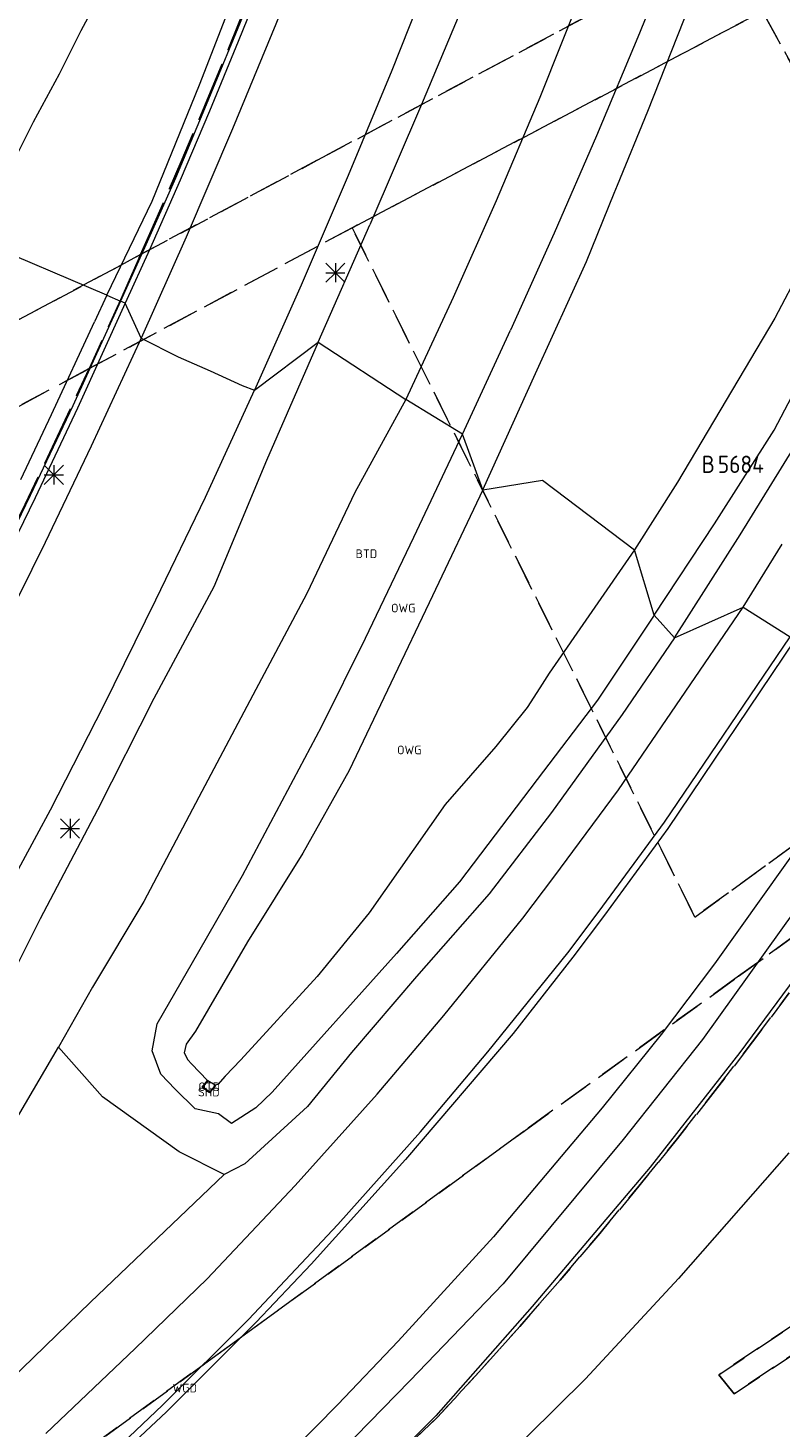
# Model space of a CAD drawing. Header units: metres. Extents: x 207644 to 210135, y 370459 to 373417.
# Tile 261 of 279: x 208581 to 208659, y 372741 to 372887. Entities that reach past the tile are written whole.
import ezdxf
from ezdxf.enums import TextEntityAlignment as Align

# ---------------------------------------------------------------- set-up
doc = ezdxf.new("R2010")
doc.units = ezdxf.units.M
doc.linetypes.add('HIDDEN2', pattern=[4.7625, 3.175, -1.5875])
for name, color, linetype in [('BTD', 7, 'Continuous'), ('KAD_perceelnummer', 212, 'Continuous'), ('KAD_sectie', 212, 'Continuous'), ('KAD_Vastgesteld_Perceel', 212, 'Continuous'), ('OTD', 7, 'Continuous'), ('OWG', 7, 'Continuous'), ('SHD', 7, 'Continuous'), ('WGD', 7, 'Continuous')]:
    doc.layers.add(name, color=color, linetype=linetype)
for name, color, linetype, lineweight in [('GKL', 52, 'Continuous', 25), ('GMV', 7, 'Continuous', 25), ('Q21_lantaarnpaal', 1, 'Continuous', 0)]:
    doc.layers.add(name, color=color, linetype=linetype, lineweight=lineweight)
doc.styles.add('ISO', font='isocpeur.ttf', dxfattribs={"height": 1})
doc.styles.add('ISOCP', font='ISOCP.shx', dxfattribs={"height": 1.8})

# ---------------------------------------------------------------- blocks, each defined once
blk = doc.blocks.new('ACMAP_ANN_TEMPLATE_Vastgesteld_Perceelnummer')
at = {"layer": 'KAD_perceelnummer', "style": 'ISOCP'}
blk.add_attdef('Perceelnummer', text='', height=1.8, dxfattribs=at).set_placement((0, 0), align=Align.MIDDLE)
at = {"layer": 'KAD_sectie', "style": 'ISOCP'}
blk.add_attdef('sectie', text='', height=1.8, dxfattribs=at).set_placement((-2.7, 0), align=Align.MIDDLE_RIGHT)
blk = doc.blocks.new('Q21')
for p, q in [((-1, 1), (0, 0)), ((-1, 0), (0, 0)), ((-1, -1), (0, 0)), ((0, 1), (0, 0)), ((0, 0), (1, 1)), ((0, 0), (1, 0)), ((0, 0), (0, -1)), ((0, 0), (1, -1))]:
    blk.add_line(p, q)

msp = doc.modelspace()

# ---------------------------------------------------------------- linework, layer by layer
at = {"layer": 'GKL', "color": 253, "linetype": 'Continuous', "lineweight": 13}
for points in [[(208649.281, 372897.34), (208644.733, 372886.068)], [(208598.953, 372880.712), (208604.687, 372895.447)], [(208627.212, 372891.015), (208622.036, 372878.655)], [(208644.733, 372886.068), (208640.249, 372875.379)], [(208594.034, 372868.598), (208598.953, 372880.712)], [(208622.036, 372878.655), (208616.669, 372866.147)], [(208640.249, 372875.379), (208635.837, 372865.256)], [(208589.318, 372858.799), (208594.034, 372868.598)], [(208611.287, 372853.918), (208616.669, 372866.147)], [(208635.837, 372865.256), (208631.309, 372855.183)], [(208589.318, 372858.799), (208588.044, 372856.031)], [(208583.559, 372846.384), (208588.044, 372856.031)], [(208626.312, 372844.356), (208631.309, 372855.183)], [(208658.745, 372844.758), (208663.875, 372854.551)], [(208611.287, 372853.918), (208605.919, 372841.623)], [(208580.377, 372839.645), (208583.559, 372846.384)], [(208621.246, 372833.624), (208626.312, 372844.356)], [(208652.52, 372835.024), (208658.745, 372844.758)], [(208605.919, 372841.623), (208600.448, 372828.46)], [(208646.269, 372825.5), (208652.52, 372835.024)], [(208616.218, 372823.137), (208621.246, 372833.624)], [(208655.503, 372826.343), (208659.57, 372832.894)], [(208600.448, 372828.46), (208594.212, 372816.852)], [(208646.269, 372825.5), (208640.37, 372816.677)], [(208642.556, 372807.355), (208655.503, 372826.343)], [(208611.687, 372813.954), (208616.218, 372823.137)], [(208594.212, 372816.852), (208588.333, 372805.258)], [(208640.37, 372816.677), (208634.089, 372808.397)], [(208608.129, 372807.32), (208611.687, 372813.954)], [(208634.089, 372808.397), (208626.005, 372797.767)], [(208603.438, 372798.411), (208608.129, 372807.32)], [(208635.826, 372798.235), (208642.556, 372807.355)], [(208588.333, 372805.258), (208582.367, 372793.929)], [(208598.886, 372790.527), (208603.438, 372798.411)], [(208626.005, 372797.767), (208619.452, 372790.322)], [(208632.607, 372793.983), (208635.826, 372798.235)], [(208662.583, 372797.157), (208651.266, 372781.344)], [(208582.367, 372793.929), (208576.274, 372781.782)], [(208624.386, 372783.867), (208632.607, 372793.983)], [(208594.534, 372782.993), (208598.886, 372790.527)], [(208619.452, 372790.322), (208606.519, 372775.863)], [(208617.431, 372775.653), (208624.386, 372783.867)], [(208594.037, 372780.18), (208594.534, 372782.993)], [(208651.266, 372781.344), (208643.024, 372770.942)], [(208594.946, 372777.749), (208594.037, 372780.18)], [(208596.41, 372776.188), (208594.946, 372777.749)], [(208598.496, 372774.149), (208596.41, 372776.188)], [(208606.519, 372775.863), (208604.797, 372774.258)], [(208608.907, 372766.164), (208617.431, 372775.653)], [(208600.933, 372773.623), (208598.496, 372774.149)], [(208602.27, 372772.608), (208600.933, 372773.623)], [(208604.797, 372774.258), (208602.27, 372772.608)], [(208643.024, 372770.942), (208630.54, 372755.93)], [(208599.738, 372756.448), (208608.907, 372766.164)], [(208592.252, 372749.215), (208599.738, 372756.448)], [(208630.54, 372755.93), (208620.824, 372745.851)], [(208582.982, 372740.35), (208592.252, 372749.215)], [(208620.824, 372745.851), (208608.184, 372732.861)]]:
    msp.add_lwpolyline(points, dxfattribs=at)
at = {"layer": 'GMV', "color": 253, "linetype": 'Continuous', "lineweight": 13}
for points in [[(208660.097, 373080.376), (208658.186, 373068.516), (208656.027, 373056.309), (208653.792, 373044.899), (208651.671, 373033.936), (208649.055, 373022.026), (208646.472, 373010.783), (208643.593, 372999.06), (208640.639, 372988.003), (208637.507, 372976.451), (208634.309, 372965.293), (208630.734, 372953.605), (208627.297, 372942.895), (208623.442, 372931.405), (208619.642, 372920.578), (208615.535, 372909.251), (208611.426, 372898.347), (208606.889, 372887.011), (208602.388, 372876.107), (208597.562, 372864.853), (208592.877, 372854.324)], [(208661.685, 373019.512), (208659.059, 373007.865), (208656.177, 372995.844), (208653.248, 372984.719), (208650.002, 372972.861), (208646.734, 372961.565), (208643.184, 372949.936), (208639.683, 372938.892), (208635.719, 372927.117), (208631.888, 372916.113), (208627.716, 372904.73), (208623.513, 372893.675), (208618.974, 372882.192), (208614.426, 372871.251), (208609.512, 372859.843), (208604.683, 372848.924)], [(208639.015, 372995.599), (208635.963, 372984.018), (208632.148, 372970.511), (208629.298, 372960.933), (208625.662, 372949.377), (208622.666, 372939.985), (208618.854, 372928.688), (208616.139, 372921.102), (208613.417, 372913.641), (208610.556, 372905.953), (208607.643, 372898.431), (208604.8, 372891.166), (208602.465, 372885.425), (208599.468, 372878.185), (208596.451, 372870.994), (208593.244, 372863.741), (208590.728, 372858.2)], [(208639.549, 372995.46), (208636.495, 372983.873), (208632.677, 372970.357), (208629.824, 372960.772), (208626.187, 372949.21), (208623.189, 372939.813), (208619.375, 372928.507), (208616.657, 372920.914), (208613.934, 372913.451), (208611.071, 372905.758), (208608.157, 372898.231), (208605.311, 372890.962), (208602.975, 372885.216), (208599.976, 372877.973), (208596.957, 372870.776), (208593.747, 372863.516), (208591.236, 372857.985)], [(208628.419, 372838.565), (208633.912, 372850.663), (208639.223, 372862.317), (208642.096, 372869.428), (208642.43, 372870.264), (208645.608, 372877.951), (208649.341, 372887.412), (208653.364, 372897.454), (208658.03, 372909.293), (208662.166, 372920.874), (208666.076, 372932.797), (208669.752, 372942.869), (208671.956, 372950.347), (208673.596, 372955.702), (208675.406, 372960.407), (208676.477, 372963.388), (208676.921, 372965.999), (208677.15, 372966.781), (208678.071, 372967.127)], [(208661.625, 372955.302), (208659.28, 372947.547), (208656.88, 372939.732), (208654.207, 372931.77), (208651.281, 372923.131), (208647.562, 372912.74), (208643.175, 372901.552), (208638.869, 372890.727), (208634.363, 372879.383), (208629.82, 372868.64), (208625.328, 372858.579), (208620.406, 372847.969)], [(208690.298, 372930.856), (208689.057, 372926.311), (208687.159, 372921.226), (208683.911, 372912.377), (208679.764, 372901.268), (208676.545, 372894.145), (208672.725, 372884.1), (208667.552, 372873.604), (208664.288, 372866.809), (208658.822, 372856.435), (208648.667, 372839.355), (208644.197, 372832.3)], [(208648.361, 372823.146), (208655.186, 372833.868), (208660.768, 372842.91), (208666.871, 372853.582), (208670.706, 372861.321), (208675.361, 372870.079), (208678.505, 372876.771), (208682.387, 372885.094), (208685.801, 372892.891), (208689.417, 372901.586), (208692.689, 372910.693), (208695.011, 372919.047), (208696.085, 372924.126), (208696.508, 372927.016), (208696.465, 372927.52)], [(208586.65, 372886.362), (208589.294, 372891.295)], [(208584.394, 372881.858), (208586.65, 372886.362)], [(208581.67, 372876.836), (208584.394, 372881.858)], [(208579.402, 372872.254), (208581.67, 372876.836)], [(208589.318, 372858.799), (208575.913, 372864.487)], [(208590.728, 372858.2), (208585.773, 372847.296), (208581.342, 372837.974), (208577.041, 372829.108), (208573.456, 372822.089), (208568.794, 372812.946), (208564.205, 372804.366), (208560.308, 372797.191), (208556.426, 372790.194), (208551.439, 372781.495), (208547.428, 372774.532), (208543.334, 372767.665), (208539.18, 372760.946), (208535.024, 372754.126), (208530.648, 372747.173), (208526.453, 372740.697), (208522.132, 372734.068), (208518.593, 372728.725)], [(208591.236, 372857.985), (208586.272, 372847.063), (208581.839, 372837.735), (208577.535, 372828.862), (208573.947, 372821.838), (208569.283, 372812.691), (208564.69, 372804.104), (208560.792, 372796.925), (208556.906, 372789.923), (208551.917, 372781.219), (208547.903, 372774.253), (208543.805, 372767.379), (208539.65, 372760.658), (208535.492, 372753.835), (208531.113, 372746.876), (208526.915, 372740.396), (208522.593, 372733.765), (208519.025, 372728.378), (208518.825, 372728.539)], [(208589.318, 372858.799), (208590.728, 372858.2)], [(208591.236, 372857.985), (208590.728, 372858.2)], [(208592.877, 372854.324), (208591.236, 372857.985)], [(208592.877, 372854.324), (208587.672, 372843.113), (208582.906, 372833.072), (208577.274, 372821.751), (208571.93, 372811.396), (208566.355, 372800.877), (208560.093, 372789.551), (208553.792, 372778.494), (208547.269, 372767.401), (208539.643, 372754.874), (208533.037, 372744.466), (208526.086, 372733.736), (208519.142, 372723.19), (208511.938, 372712.509), (208504.461, 372701.766), (208497.362, 372691.641), (208490.111, 372681.461), (208482.31, 372670.663), (208474.738, 372660.314), (208466.98, 372649.728), (208459.392, 372639.364), (208451.74, 372628.877), (208444.346, 372618.923), (208436.671, 372608.487)], [(208592.877, 372854.324), (208596.723, 372852.39), (208600.057, 372850.951), (208603.408, 372849.421), (208604.683, 372848.924)], [(208604.683, 372848.924), (208611.287, 372853.918)], [(208611.287, 372853.918), (208620.406, 372847.969)], [(208541.936, 372734.208), (208549.008, 372745.31), (208556.3, 372757.179), (208563.414, 372769.235), (208570.119, 372780.954), (208576.577, 372792.642), (208577.715, 372794.717), (208583.44, 372805.263), (208588.987, 372816.099), (208594.422, 372827.122), (208599.58, 372837.793), (208604.683, 372848.924)], [(208620.406, 372847.969), (208615.12, 372838.267), (208610.116, 372827.77), (208604.501, 372817.192), (208598.889, 372806.577), (208593.171, 372795.715), (208587.822, 372786.805), (208584.279, 372780.562)], [(208626.312, 372844.356), (208620.406, 372847.969)], [(208628.419, 372838.565), (208626.312, 372844.356)], [(208628.419, 372838.565), (208623.194, 372827.541), (208614.511, 372809.338), (208609.697, 372800.732), (208603.955, 372791.535), (208598.532, 372782.209), (208597.548, 372780.879), (208597.366, 372779.957), (208597.731, 372779.235), (208598.131, 372778.822), (208599.8, 372777.106)], [(208628.419, 372838.565), (208634.64, 372839.578), (208644.197, 372832.3)], [(208644.197, 372832.3), (208635.346, 372819.479), (208634.362, 372817.95), (208633.05, 372815.922), (208629.781, 372811.831), (208624.517, 372805.813), (208616.604, 372794.528), (208611.207, 372787.921), (208603.24, 372779.253), (208601.613, 372777.528), (208600.85, 372776.673), (208600.573, 372776.603)], [(208646.269, 372825.5), (208644.197, 372832.3)], [(208648.361, 372823.146), (208646.269, 372825.5)], [(208648.361, 372823.146), (208655.503, 372826.343)], [(208655.503, 372826.343), (208660.389, 372823.257)], [(208534.369, 372689.193), (208533.948, 372689.71), (208540.777, 372695.432), (208549.382, 372702.674), (208559.032, 372710.846), (208567.41, 372718.015), (208576.681, 372726.207), (208586.064, 372734.714), (208595.09, 372743.323), (208604.066, 372752.235), (208613.335, 372762.113), (208621.942, 372771.752), (208628.959, 372780.088), (208637.281, 372790.392), (208640.537, 372794.718), (208647.312, 372803.956), (208660.389, 372823.257)], [(208660.9, 372822.933), (208647.674, 372803.316), (208641.08, 372794.296), (208637.801, 372789.932), (208631.571, 372781.982), (208620.397, 372768.882), (208610.557, 372757.969), (208604.858, 372751.928), (208595.515, 372742.623), (208586.789, 372734.443), (208576.005, 372724.727), (208566.164, 372716.169), (208562.162, 372712.688), (208551.94, 372704.072), (208541.033, 372694.903), (208534.369, 372689.193)], [(208648.361, 372823.146), (208642.926, 372815.187), (208635.573, 372804.974), (208629.073, 372796.53), (208621.532, 372787.919), (208614.762, 372780.016), (208610.185, 372774.393), (208603.679, 372768.427), (208601.516, 372767.314)], [(208669.244, 372813.223), (208662.328, 372802.99), (208652.517, 372789.215), (208646.97, 372781.885), (208640.86, 372774.235), (208629.548, 372760.815), (208619.632, 372749.95), (208613.355, 372743.373), (208604.201, 372734.091), (208594.469, 372725.005), (208584.21, 372715.706), (208573.741, 372706.612)], [(208675.945, 372809.27), (208666.008, 372794.664), (208655.175, 372780.021), (208645.827, 372768.085), (208633.568, 372753.583), (208623.553, 372742.21), (208613.304, 372732.048), (208598.128, 372717.289), (208590.519, 372710.645), (208589.882, 372710.102), (208586.747, 372707.386), (208582.235, 372703.459), (208572.636, 372695.265), (208569.48, 372692.548), (208567.194, 372690.584), (208554.215, 372679.63), (208540.903, 372668.078), (208528.826, 372658.093), (208521.276, 372652.109), (208516.926, 372647.866), (208508.773, 372639.076)], [(208601.516, 372767.314), (208587.624, 372754.037), (208578.113, 372744.846), (208568.358, 372736.25), (208558.755, 372727.794), (208549.076, 372719.237), (208539.235, 372709.367), (208530.231, 372699.045), (208521.09, 372689.356), (208513.21, 372679.877), (208507.111, 372673.616), (208510.696, 372677.74), (208516.113, 372684.173), (208521.717, 372691.272), (208529.951, 372700.73), (208538.739, 372710.503), (208547.057, 372720.929), (208553.847, 372732.718), (208562.11, 372744.728), (208569.14, 372755.354), (208576.782, 372767.816), (208584.279, 372780.562)], [(208601.516, 372767.314), (208596.839, 372769.667), (208588.856, 372775.384), (208584.279, 372780.562)], [(208600.573, 372776.603), (208600.613, 372776.56), (208600.122, 372775.97), (208599.983, 372775.795), (208599.231, 372776.413), (208599.37, 372776.581), (208599.8, 372777.106)], [(208600.573, 372776.603), (208600.085, 372775.995), (208599.987, 372775.874), (208599.346, 372776.393), (208599.438, 372776.527), (208599.835, 372777.07)], [(208599.8, 372777.106), (208599.835, 372777.07)], [(208600.573, 372776.603), (208599.835, 372777.07)], [(208660.259, 372769.582), (208648.787, 372756.487)], [(208648.787, 372756.487), (208639.119, 372746.062)], [(208639.119, 372746.062), (208627.068, 372734.16)]]:
    msp.add_lwpolyline(points, dxfattribs=at)
at = {"layer": 'KAD_Vastgesteld_Perceel', "color": 253, "linetype": 'HIDDEN2', "lineweight": 13}
for points in [[(208757.594, 372951.066), (208611.21, 372872.849), (208592.826, 372863.03), (208592.826, 372863.03), (208593.94, 372865.538), (208597.057, 372872.735), (208600.108, 372879.96), (208603.092, 372887.213), (208606.009, 372894.493), (208608.808, 372901.655), (208611.543, 372908.842), (208614.214, 372916.053), (208616.82, 372923.287), (208619.36, 372930.545), (208621.836, 372937.825), (208624.246, 372945.127), (208626.591, 372952.45), (208628.87, 372959.794), (208631.083, 372967.159), (208633.23, 372974.542), (208635.311, 372981.945), (208637.325, 372989.366)], [(208603.092, 372887.213), (208600.108, 372879.96), (208597.057, 372872.735), (208593.94, 372865.538), (208592.826, 372863.03), (208575.435, 372853.742), (208564.816, 372848.07), (208537.65, 372833.56), (208535.71, 372832.524), (208537.961, 372835.535), (208541.879, 372840.888), (208545.744, 372846.279), (208549.555, 372851.709), (208553.311, 372857.176), (208557.013, 372862.681), (208571.383, 372884.601), (208567.716, 372887.004)], [(208522.391, 372734.45), (208527.166, 372741.806), (208531.876, 372749.205), (208536.518, 372756.646), (208541.093, 372764.129), (208545.6, 372771.653), (208550.039, 372779.217), (208554.409, 372786.821), (208558.711, 372794.464), (208562.944, 372802.145), (208562.944, 372802.145), (208566.646, 372809.059), (208570.284, 372816.007), (208573.858, 372822.988), (208577.368, 372830.002), (208580.813, 372837.047), (208584.193, 372844.124), (208587.477, 372851.169), (208614.833, 372865.819), (208650.501, 372794.085), (208661.693, 372802.248)], [(208559.21, 372836.031), (208587.477, 372851.169), (208584.193, 372844.124), (208580.813, 372837.047)], [(208427.614, 372608.829), (208435.35, 372623.7), (208455.011, 372639.432), (208472.967, 372653.801), (208501.59, 372675.507), (208527.635, 372695.242), (208632.725, 372771.831), (208655.023, 372787.934), (208668.518, 372797.679)], [(208668.518, 372797.679), (208655.023, 372787.934), (208632.725, 372771.831), (208527.635, 372695.242)], [(208469.681, 372598.818), (208489.914, 372620.409), (208519.323, 372649.841), (208561.217, 372685.077), (208590.087, 372710.028), (208623.711, 372742.047), (208623.711, 372742.047), (208628.02, 372746.749), (208632.27, 372751.504), (208636.461, 372756.313), (208640.591, 372761.173), (208644.66, 372766.084), (208648.667, 372771.045), (208652.613, 372776.057), (208656.495, 372781.117), (208660.314, 372786.225)], [(208660.314, 372786.225), (208656.495, 372781.117), (208652.613, 372776.057), (208648.667, 372771.045), (208644.66, 372766.084), (208640.591, 372761.173), (208636.461, 372756.313), (208632.27, 372751.504), (208628.02, 372746.749), (208623.711, 372742.047), (208590.087, 372710.028), (208561.217, 372685.077), (208519.323, 372649.841), (208489.914, 372620.409), (208469.681, 372598.818)], [(208696.701, 372775.8), (208652.998, 372746.466), (208654.583, 372744.481), (208698.275, 372773.774)]]:
    msp.add_lwpolyline(points, dxfattribs=at)
for points in [[(208587.477, 372851.169), (208587.507, 372851.232), (208590.757, 372858.371), (208592.826, 372863.03), (208611.21, 372872.849), (208757.594, 372951.066), (208794.019, 372970.557), (208796.2, 372971.725), (208797.539, 372963.078), (208780.592, 372954.019), (208699.282, 372910.884), (208679.045, 372899.975), (208657.52, 372888.338), (208614.833, 372865.819), (208587.477, 372851.169)], [(208689.277, 372830.683), (208657.52, 372888.338), (208679.045, 372899.975), (208702.988, 372855.779), (208700.465, 372850.916), (208697.481, 372845.32), (208694.434, 372839.758), (208691.325, 372834.23), (208689.277, 372830.683)], [(208614.833, 372865.819), (208657.52, 372888.338), (208689.277, 372830.683), (208688.154, 372828.738), (208684.921, 372823.282), (208681.628, 372817.862), (208680.414, 372815.914), (208661.693, 372802.248), (208650.501, 372794.085), (208614.833, 372865.819)], [(208587.477, 372851.169), (208559.21, 372836.031), (208564.816, 372848.07), (208575.435, 372853.742), (208592.826, 372863.03), (208590.757, 372858.371), (208587.507, 372851.232), (208587.477, 372851.169)], [(208696.701, 372775.8), (208698.275, 372773.774), (208654.583, 372744.481), (208652.998, 372746.466), (208696.701, 372775.8)]]:
    msp.add_lwpolyline(points, close=True, dxfattribs=at)

# ---------------------------------------------------------------- block references
ref = msp.add_blockref('ACMAP_ANN_TEMPLATE_Vastgesteld_Perceelnummer', (208655.273, 372841.212), dxfattribs=at)
ref.add_attrib('Perceelnummer', '5684', dxfattribs={"layer": 'KAD_perceelnummer', "lineweight": 13, "height": 1.8, "style": 'ISOCP'}).set_placement((208655.273, 372841.212), align=Align.MIDDLE)
ref.add_attrib('sectie', 'B', dxfattribs={"layer": 'KAD_sectie', "lineweight": 13, "height": 1.8, "style": 'ISOCP'}).set_placement((208652.573, 372841.212), align=Align.MIDDLE_RIGHT)
at = {"layer": 'Q21_lantaarnpaal', "color": 253}
for p in [(208613.084, 372861.151), (208583.791, 372840.109), (208585.48, 372803.325)]:
    msp.add_blockref('Q21', p, dxfattribs=at)

# ---------------------------------------------------------------- texts
at = {"layer": 'BTD', "color": 253, "linetype": 'Continuous', "lineweight": 13, "style": 'ISO'}
msp.add_text('BTD', height=0.9, dxfattribs=at).set_placement((208616.32, 372831.91), align=Align.MIDDLE_CENTER)
at = {"layer": 'OTD', "color": 253, "linetype": 'Continuous', "lineweight": 13, "style": 'ISO'}
msp.add_text('OTD', height=0.9, dxfattribs=at).set_placement((208599.96, 372776.444), align=Align.MIDDLE_CENTER)
at = {"layer": 'OWG', "color": 253, "linetype": 'Continuous', "lineweight": 13, "style": 'ISO'}
for p in [(208620.153, 372826.255), (208620.782, 372811.485)]:
    msp.add_text('OWG', height=0.9, dxfattribs=at).set_placement(p, align=Align.MIDDLE_CENTER)
at = {"layer": 'SHD', "color": 253, "linetype": 'Continuous', "lineweight": 13, "style": 'ISO'}
msp.add_text('SHD', height=0.9, dxfattribs=at).set_placement((208599.922, 372775.886), align=Align.MIDDLE_CENTER)
at = {"layer": 'WGD', "color": 253, "linetype": 'Continuous', "lineweight": 13, "style": 'ISO'}
msp.add_text('WGD', height=0.9, dxfattribs=at).set_placement((208597.424, 372745.082), align=Align.MIDDLE_CENTER)

doc.saveas('drawing.dxf')
